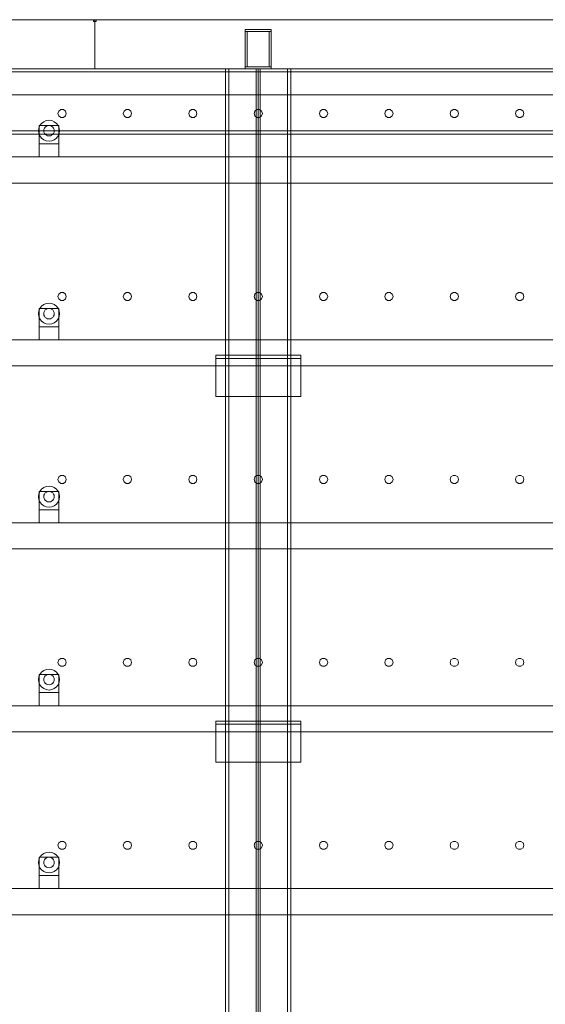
# Model space of a CAD drawing. Header units: millimetres. Extents: x -4738 to 65662, y -68080 to 6847.
# Tile 1051 of 1056: x 52096 to 52900, y 1493 to 3000. Entities that reach past the tile are written whole.
import ezdxf

# ---------------------------------------------------------------- set-up
doc = ezdxf.new("R2010")
doc.units = ezdxf.units.MM
doc.layers.add('lateral_secador', color=7, linetype='Continuous', lineweight=0)

msp = doc.modelspace()

# ---------------------------------------------------------------- linework, layer by layer
at = {"layer": 'lateral_secador'}
for p, q in [((51211.134, 3000), (52211.134, 3000)), ((52209.134, 3000), (52213.134, 3000)), ((52209.134, 3000), (52209.134, 2997)), ((52211.134, 2925), (52211.134, 3000)), ((52211.134, 3000), (53211.134, 3000)), ((52213.134, 2997), (52213.134, 3000)), ((52209.134, 2997), (52213.134, 2997)), ((52441.134, 2985), (52481.134, 2985)), ((52441.134, 2985), (52441.134, 2982)), ((52481.134, 2982), (52481.134, 2985)), ((52441.134, 2982), (52481.134, 2982)), ((52441.134, 2982), (52444.134, 2982)), ((52441.134, 2982), (52441.134, 2928)), ((52444.134, 2928), (52444.134, 2982)), ((52478.134, 2982), (52481.134, 2982)), ((52478.134, 2982), (52478.134, 2928)), ((52481.134, 2928), (52481.134, 2982)), ((40461.134, 2925), (60461.134, 2925)), ((51211.134, 2925), (52211.134, 2925)), ((51461.134, 2925), (52461.134, 2925)), ((52211.134, 2925), (53211.134, 2925)), ((52411.134, 2925), (52511.134, 2925)), ((52411.134, 2925), (52411.134, 20)), ((52411.134, 2925), (52416.134, 2925)), ((52416.134, 20), (52416.134, 2925)), ((52441.134, 2928), (52481.134, 2928)), ((52441.134, 2928), (52441.134, 2925)), ((52441.134, 2928), (52444.134, 2928)), ((52441.134, 2925), (52481.134, 2925)), ((52458.134, 2925), (52464.134, 2925)), ((52458.134, 2925), (52458.134, 60)), ((52461.134, 0), (52461.134, 2925)), ((52461.134, 2925), (53461.134, 2925)), ((52464.134, 60), (52464.134, 2925)), ((52478.134, 2928), (52481.134, 2928)), ((52481.134, 2925), (52481.134, 2928)), ((52506.134, 2925), (52511.134, 2925)), ((52506.134, 2925), (52506.134, 20)), ((52511.134, 20), (52511.134, 2925)), ((40461.134, 2920), (60461.134, 2920)), ((40461.134, 2885), (60461.134, 2885)), ((52155.997, 2860.082), (52154.784, 2856.35)), ((52154.784, 2856.35), (52155.997, 2852.618)), ((52159.172, 2862.389), (52155.997, 2860.082)), ((52155.997, 2852.618), (52159.172, 2850.311)), ((52163.096, 2862.389), (52159.172, 2862.389)), ((52159.172, 2850.311), (52163.096, 2850.311)), ((52166.271, 2860.082), (52163.096, 2862.389)), ((52163.096, 2850.311), (52166.271, 2852.618)), ((52167.484, 2856.35), (52166.271, 2860.082)), ((52166.271, 2852.618), (52167.484, 2856.35)), ((52255.997, 2860.082), (52254.784, 2856.35)), ((52254.784, 2856.35), (52255.997, 2852.618)), ((52259.172, 2862.389), (52255.997, 2860.082)), ((52255.997, 2852.618), (52259.172, 2850.311)), ((52263.096, 2862.389), (52259.172, 2862.389)), ((52259.172, 2850.311), (52263.096, 2850.311)), ((52266.271, 2860.082), (52263.096, 2862.389)), ((52263.096, 2850.311), (52266.271, 2852.618)), ((52267.484, 2856.35), (52266.271, 2860.082)), ((52266.271, 2852.618), (52267.484, 2856.35)), ((52355.997, 2860.082), (52354.784, 2856.35)), ((52354.784, 2856.35), (52355.997, 2852.618)), ((52359.172, 2862.389), (52355.997, 2860.082)), ((52355.997, 2852.618), (52359.172, 2850.311)), ((52363.096, 2862.389), (52359.172, 2862.389)), ((52359.172, 2850.311), (52363.096, 2850.311)), ((52366.271, 2860.082), (52363.096, 2862.389)), ((52363.096, 2850.311), (52366.271, 2852.618)), ((52367.484, 2856.35), (52366.271, 2860.082)), ((52366.271, 2852.618), (52367.484, 2856.35)), ((52455.997, 2860.082), (52454.784, 2856.35)), ((52454.784, 2856.35), (52455.997, 2852.618)), ((52459.172, 2862.389), (52455.997, 2860.082)), ((52455.997, 2852.618), (52459.172, 2850.311)), ((52463.096, 2862.389), (52459.172, 2862.389)), ((52459.172, 2850.311), (52463.096, 2850.311)), ((52466.271, 2860.082), (52463.096, 2862.389)), ((52463.096, 2850.311), (52466.271, 2852.618)), ((52467.484, 2856.35), (52466.271, 2860.082)), ((52466.271, 2852.618), (52467.484, 2856.35)), ((52555.997, 2860.082), (52554.784, 2856.35)), ((52554.784, 2856.35), (52555.997, 2852.618)), ((52559.172, 2862.389), (52555.997, 2860.082)), ((52555.997, 2852.618), (52559.172, 2850.311)), ((52563.096, 2862.389), (52559.172, 2862.389)), ((52559.172, 2850.311), (52563.096, 2850.311)), ((52566.271, 2860.082), (52563.096, 2862.389)), ((52563.096, 2850.311), (52566.271, 2852.618)), ((52567.484, 2856.35), (52566.271, 2860.082)), ((52566.271, 2852.618), (52567.484, 2856.35)), ((52655.997, 2860.082), (52654.784, 2856.35)), ((52654.784, 2856.35), (52655.997, 2852.618)), ((52659.172, 2862.389), (52655.997, 2860.082)), ((52655.997, 2852.618), (52659.172, 2850.311)), ((52663.096, 2862.389), (52659.172, 2862.389)), ((52659.172, 2850.311), (52663.096, 2850.311)), ((52666.271, 2860.082), (52663.096, 2862.389)), ((52663.096, 2850.311), (52666.271, 2852.618)), ((52667.484, 2856.35), (52666.271, 2860.082)), ((52666.271, 2852.618), (52667.484, 2856.35)), ((52755.997, 2860.082), (52754.784, 2856.35)), ((52754.784, 2856.35), (52755.997, 2852.618)), ((52759.172, 2862.389), (52755.997, 2860.082)), ((52755.997, 2852.618), (52759.172, 2850.311)), ((52763.096, 2862.389), (52759.172, 2862.389)), ((52759.172, 2850.311), (52763.096, 2850.311)), ((52766.271, 2860.082), (52763.096, 2862.389)), ((52763.096, 2850.311), (52766.271, 2852.618)), ((52767.484, 2856.35), (52766.271, 2860.082)), ((52766.271, 2852.618), (52767.484, 2856.35)), ((52855.997, 2860.082), (52854.784, 2856.35)), ((52854.784, 2856.35), (52855.997, 2852.618)), ((52859.172, 2862.389), (52855.997, 2860.082)), ((52855.997, 2852.618), (52859.172, 2850.311)), ((52863.096, 2862.389), (52859.172, 2862.389)), ((52859.172, 2850.311), (52863.096, 2850.311)), ((52866.271, 2860.082), (52863.096, 2862.389)), ((52863.096, 2850.311), (52866.271, 2852.618)), ((52867.484, 2856.35), (52866.271, 2860.082)), ((52866.271, 2852.618), (52867.484, 2856.35)), ((52125.679, 2834.141), (52125.134, 2830)), ((52127.277, 2838), (52125.679, 2834.141)), ((52126.134, 2838), (52156.134, 2838)), ((52126.134, 2838), (52126.134, 2810)), ((52129.82, 2841.314), (52127.277, 2838)), ((52133.134, 2843.856), (52129.82, 2841.314)), ((52136.993, 2845.455), (52133.134, 2843.856)), ((52134.206, 2834), (52133.406, 2832.071)), ((52135.477, 2835.657), (52134.206, 2834)), ((52137.134, 2836.928), (52135.477, 2835.657)), ((52141.134, 2846), (52136.993, 2845.455)), ((52139.063, 2837.727), (52137.134, 2836.928)), ((52141.134, 2838), (52139.063, 2837.727)), ((52145.275, 2845.455), (52141.134, 2846)), ((52143.204, 2837.727), (52141.134, 2838)), ((52145.134, 2836.928), (52143.204, 2837.727)), ((52146.791, 2835.657), (52145.134, 2836.928)), ((52149.134, 2843.856), (52145.275, 2845.455)), ((52148.062, 2834), (52146.791, 2835.657)), ((52148.861, 2832.071), (52148.062, 2834)), ((52152.448, 2841.314), (52149.134, 2843.856)), ((52154.99, 2838), (52152.448, 2841.314)), ((52156.589, 2834.141), (52154.99, 2838)), ((52156.134, 2810), (52156.134, 2838)), ((52157.134, 2830), (52156.589, 2834.141)), ((40461.134, 2830), (60461.134, 2830)), ((40461.134, 2825), (60461.134, 2825)), ((52125.134, 2830), (52125.679, 2825.859)), ((52125.679, 2825.859), (52127.277, 2822)), ((52127.277, 2822), (52129.82, 2818.686)), ((52129.82, 2818.686), (52133.134, 2816.144)), ((52133.406, 2832.071), (52133.134, 2830)), ((52133.134, 2830), (52133.406, 2827.929)), ((52133.406, 2827.929), (52134.206, 2826)), ((52134.206, 2826), (52135.477, 2824.343)), ((52135.477, 2824.343), (52137.134, 2823.072)), ((52137.134, 2823.072), (52139.063, 2822.273)), ((52139.063, 2822.273), (52141.134, 2822)), ((52141.134, 2822), (52143.204, 2822.273)), ((52143.204, 2822.273), (52145.134, 2823.072)), ((52145.134, 2823.072), (52146.791, 2824.343)), ((52146.791, 2824.343), (52148.062, 2826)), ((52148.062, 2826), (52148.861, 2827.929)), ((52149.134, 2830), (52148.861, 2832.071)), ((52148.861, 2827.929), (52149.134, 2830)), ((52149.134, 2816.144), (52152.448, 2818.686)), ((52152.448, 2818.686), (52154.99, 2822)), ((52154.99, 2822), (52156.589, 2825.859)), ((52156.589, 2825.859), (52157.134, 2830)), ((52126.134, 2810), (52156.134, 2810)), ((52126.134, 2810), (52126.134, 2790)), ((52133.134, 2816.144), (52136.993, 2814.545)), ((52136.993, 2814.545), (52141.134, 2814)), ((52141.134, 2814), (52145.275, 2814.545)), ((52145.275, 2814.545), (52149.134, 2816.144)), ((52156.134, 2790), (52156.134, 2810)), ((40811.134, 2790), (60111.134, 2790)), ((52126.134, 2790), (52156.134, 2790)), ((40811.134, 2750), (60111.134, 2750)), ((52155.997, 2580.082), (52154.784, 2576.35)), ((52159.172, 2582.389), (52155.997, 2580.082)), ((52163.096, 2582.389), (52159.172, 2582.389)), ((52166.271, 2580.082), (52163.096, 2582.389)), ((52167.484, 2576.35), (52166.271, 2580.082)), ((52255.997, 2580.082), (52254.784, 2576.35)), ((52259.172, 2582.389), (52255.997, 2580.082)), ((52263.096, 2582.389), (52259.172, 2582.389)), ((52266.271, 2580.082), (52263.096, 2582.389)), ((52267.484, 2576.35), (52266.271, 2580.082)), ((52355.997, 2580.082), (52354.784, 2576.35)), ((52359.172, 2582.389), (52355.997, 2580.082)), ((52363.096, 2582.389), (52359.172, 2582.389)), ((52366.271, 2580.082), (52363.096, 2582.389)), ((52367.484, 2576.35), (52366.271, 2580.082)), ((52455.997, 2580.082), (52454.784, 2576.35)), ((52459.172, 2582.389), (52455.997, 2580.082)), ((52463.096, 2582.389), (52459.172, 2582.389)), ((52466.271, 2580.082), (52463.096, 2582.389)), ((52467.484, 2576.35), (52466.271, 2580.082)), ((52555.997, 2580.082), (52554.784, 2576.35)), ((52559.172, 2582.389), (52555.997, 2580.082)), ((52563.096, 2582.389), (52559.172, 2582.389)), ((52566.271, 2580.082), (52563.096, 2582.389)), ((52567.484, 2576.35), (52566.271, 2580.082)), ((52655.997, 2580.082), (52654.784, 2576.35)), ((52659.172, 2582.389), (52655.997, 2580.082)), ((52663.096, 2582.389), (52659.172, 2582.389)), ((52666.271, 2580.082), (52663.096, 2582.389)), ((52667.484, 2576.35), (52666.271, 2580.082)), ((52755.997, 2580.082), (52754.784, 2576.35)), ((52759.172, 2582.389), (52755.997, 2580.082)), ((52763.096, 2582.389), (52759.172, 2582.389)), ((52766.271, 2580.082), (52763.096, 2582.389)), ((52767.484, 2576.35), (52766.271, 2580.082)), ((52855.997, 2580.082), (52854.784, 2576.35)), ((52859.172, 2582.389), (52855.997, 2580.082)), ((52863.096, 2582.389), (52859.172, 2582.389)), ((52866.271, 2580.082), (52863.096, 2582.389)), ((52867.484, 2576.35), (52866.271, 2580.082)), ((52133.134, 2563.856), (52129.82, 2561.314)), ((52136.993, 2565.455), (52133.134, 2563.856)), ((52141.134, 2566), (52136.993, 2565.455)), ((52145.275, 2565.455), (52141.134, 2566)), ((52149.134, 2563.856), (52145.275, 2565.455)), ((52152.448, 2561.314), (52149.134, 2563.856)), ((52154.784, 2576.35), (52155.997, 2572.618)), ((52155.997, 2572.618), (52159.172, 2570.311)), ((52159.172, 2570.311), (52163.096, 2570.311)), ((52163.096, 2570.311), (52166.271, 2572.618)), ((52166.271, 2572.618), (52167.484, 2576.35)), ((52254.784, 2576.35), (52255.997, 2572.618)), ((52255.997, 2572.618), (52259.172, 2570.311)), ((52259.172, 2570.311), (52263.096, 2570.311)), ((52263.096, 2570.311), (52266.271, 2572.618)), ((52266.271, 2572.618), (52267.484, 2576.35)), ((52354.784, 2576.35), (52355.997, 2572.618)), ((52355.997, 2572.618), (52359.172, 2570.311)), ((52359.172, 2570.311), (52363.096, 2570.311)), ((52363.096, 2570.311), (52366.271, 2572.618)), ((52366.271, 2572.618), (52367.484, 2576.35)), ((52454.784, 2576.35), (52455.997, 2572.618)), ((52455.997, 2572.618), (52459.172, 2570.311)), ((52459.172, 2570.311), (52463.096, 2570.311)), ((52463.096, 2570.311), (52466.271, 2572.618)), ((52466.271, 2572.618), (52467.484, 2576.35)), ((52554.784, 2576.35), (52555.997, 2572.618)), ((52555.997, 2572.618), (52559.172, 2570.311)), ((52559.172, 2570.311), (52563.096, 2570.311)), ((52563.096, 2570.311), (52566.271, 2572.618)), ((52566.271, 2572.618), (52567.484, 2576.35)), ((52654.784, 2576.35), (52655.997, 2572.618)), ((52655.997, 2572.618), (52659.172, 2570.311)), ((52659.172, 2570.311), (52663.096, 2570.311)), ((52663.096, 2570.311), (52666.271, 2572.618)), ((52666.271, 2572.618), (52667.484, 2576.35)), ((52754.784, 2576.35), (52755.997, 2572.618)), ((52755.997, 2572.618), (52759.172, 2570.311)), ((52759.172, 2570.311), (52763.096, 2570.311)), ((52763.096, 2570.311), (52766.271, 2572.618)), ((52766.271, 2572.618), (52767.484, 2576.35)), ((52854.784, 2576.35), (52855.997, 2572.618)), ((52855.997, 2572.618), (52859.172, 2570.311)), ((52859.172, 2570.311), (52863.096, 2570.311)), ((52863.096, 2570.311), (52866.271, 2572.618)), ((52866.271, 2572.618), (52867.484, 2576.35)), ((52125.679, 2554.141), (52125.134, 2550)), ((52125.134, 2550), (52125.679, 2545.859)), ((52127.277, 2558), (52125.679, 2554.141)), ((52126.134, 2558), (52156.134, 2558)), ((52126.134, 2558), (52126.134, 2530)), ((52129.82, 2561.314), (52127.277, 2558)), ((52133.406, 2552.071), (52133.134, 2550)), ((52133.134, 2550), (52133.406, 2547.929)), ((52134.206, 2554), (52133.406, 2552.071)), ((52133.406, 2547.929), (52134.206, 2546)), ((52135.477, 2555.657), (52134.206, 2554)), ((52137.134, 2556.928), (52135.477, 2555.657)), ((52139.063, 2557.727), (52137.134, 2556.928)), ((52141.134, 2558), (52139.063, 2557.727)), ((52143.204, 2557.727), (52141.134, 2558)), ((52145.134, 2556.928), (52143.204, 2557.727)), ((52146.791, 2555.657), (52145.134, 2556.928)), ((52148.062, 2554), (52146.791, 2555.657)), ((52148.861, 2552.071), (52148.062, 2554)), ((52148.062, 2546), (52148.861, 2547.929)), ((52149.134, 2550), (52148.861, 2552.071)), ((52148.861, 2547.929), (52149.134, 2550)), ((52154.99, 2558), (52152.448, 2561.314)), ((52156.589, 2554.141), (52154.99, 2558)), ((52156.134, 2530), (52156.134, 2558)), ((52157.134, 2550), (52156.589, 2554.141)), ((52156.589, 2545.859), (52157.134, 2550)), ((52125.679, 2545.859), (52127.277, 2542)), ((52127.277, 2542), (52129.82, 2538.686)), ((52129.82, 2538.686), (52133.134, 2536.144)), ((52133.134, 2536.144), (52136.993, 2534.545)), ((52134.206, 2546), (52135.477, 2544.343)), ((52135.477, 2544.343), (52137.134, 2543.072)), ((52136.993, 2534.545), (52141.134, 2534)), ((52137.134, 2543.072), (52139.063, 2542.273)), ((52139.063, 2542.273), (52141.134, 2542)), ((52141.134, 2542), (52143.204, 2542.273)), ((52141.134, 2534), (52145.275, 2534.545)), ((52143.204, 2542.273), (52145.134, 2543.072)), ((52145.134, 2543.072), (52146.791, 2544.343)), ((52145.275, 2534.545), (52149.134, 2536.144)), ((52146.791, 2544.343), (52148.062, 2546)), ((52149.134, 2536.144), (52152.448, 2538.686)), ((52152.448, 2538.686), (52154.99, 2542)), ((52154.99, 2542), (52156.589, 2545.859)), ((52126.134, 2530), (52156.134, 2530)), ((52126.134, 2530), (52126.134, 2510)), ((52156.134, 2510), (52156.134, 2530)), ((40811.134, 2510), (60111.134, 2510)), ((52126.134, 2510), (52156.134, 2510)), ((52396.134, 2486.5), (52526.134, 2486.5)), ((52396.134, 2486.5), (52396.134, 2423.5)), ((52396.134, 2486.5), (52396.134, 2481.5)), ((52396.134, 2481.5), (52526.134, 2481.5)), ((52526.134, 2423.5), (52526.134, 2486.5)), ((52526.134, 2481.5), (52526.134, 2486.5)), ((40811.134, 2470), (60111.134, 2470)), ((52396.134, 2423.5), (52526.134, 2423.5)), ((52155.997, 2300.082), (52154.784, 2296.35)), ((52154.784, 2296.35), (52155.997, 2292.618)), ((52159.172, 2302.389), (52155.997, 2300.082)), ((52155.997, 2292.618), (52159.172, 2290.311)), ((52163.096, 2302.389), (52159.172, 2302.389)), ((52166.271, 2300.082), (52163.096, 2302.389)), ((52163.096, 2290.311), (52166.271, 2292.618)), ((52167.484, 2296.35), (52166.271, 2300.082)), ((52166.271, 2292.618), (52167.484, 2296.35)), ((52255.997, 2300.082), (52254.784, 2296.35)), ((52254.784, 2296.35), (52255.997, 2292.618)), ((52259.172, 2302.389), (52255.997, 2300.082)), ((52255.997, 2292.618), (52259.172, 2290.311)), ((52263.096, 2302.389), (52259.172, 2302.389)), ((52266.271, 2300.082), (52263.096, 2302.389)), ((52263.096, 2290.311), (52266.271, 2292.618)), ((52267.484, 2296.35), (52266.271, 2300.082)), ((52266.271, 2292.618), (52267.484, 2296.35)), ((52355.997, 2300.082), (52354.784, 2296.35)), ((52354.784, 2296.35), (52355.997, 2292.618)), ((52359.172, 2302.389), (52355.997, 2300.082)), ((52355.997, 2292.618), (52359.172, 2290.311)), ((52363.096, 2302.389), (52359.172, 2302.389)), ((52366.271, 2300.082), (52363.096, 2302.389)), ((52363.096, 2290.311), (52366.271, 2292.618)), ((52367.484, 2296.35), (52366.271, 2300.082)), ((52366.271, 2292.618), (52367.484, 2296.35)), ((52455.997, 2300.082), (52454.784, 2296.35)), ((52454.784, 2296.35), (52455.997, 2292.618)), ((52459.172, 2302.389), (52455.997, 2300.082)), ((52455.997, 2292.618), (52459.172, 2290.311)), ((52463.096, 2302.389), (52459.172, 2302.389)), ((52466.271, 2300.082), (52463.096, 2302.389)), ((52463.096, 2290.311), (52466.271, 2292.618)), ((52467.484, 2296.35), (52466.271, 2300.082)), ((52466.271, 2292.618), (52467.484, 2296.35)), ((52555.997, 2300.082), (52554.784, 2296.35)), ((52554.784, 2296.35), (52555.997, 2292.618)), ((52559.172, 2302.389), (52555.997, 2300.082)), ((52555.997, 2292.618), (52559.172, 2290.311)), ((52563.096, 2302.389), (52559.172, 2302.389)), ((52566.271, 2300.082), (52563.096, 2302.389)), ((52563.096, 2290.311), (52566.271, 2292.618)), ((52567.484, 2296.35), (52566.271, 2300.082)), ((52566.271, 2292.618), (52567.484, 2296.35)), ((52655.997, 2300.082), (52654.784, 2296.35)), ((52654.784, 2296.35), (52655.997, 2292.618)), ((52659.172, 2302.389), (52655.997, 2300.082)), ((52655.997, 2292.618), (52659.172, 2290.311)), ((52663.096, 2302.389), (52659.172, 2302.389)), ((52666.271, 2300.082), (52663.096, 2302.389)), ((52663.096, 2290.311), (52666.271, 2292.618)), ((52667.484, 2296.35), (52666.271, 2300.082)), ((52666.271, 2292.618), (52667.484, 2296.35)), ((52755.997, 2300.082), (52754.784, 2296.35)), ((52754.784, 2296.35), (52755.997, 2292.618)), ((52759.172, 2302.389), (52755.997, 2300.082)), ((52755.997, 2292.618), (52759.172, 2290.311)), ((52763.096, 2302.389), (52759.172, 2302.389)), ((52766.271, 2300.082), (52763.096, 2302.389)), ((52763.096, 2290.311), (52766.271, 2292.618)), ((52767.484, 2296.35), (52766.271, 2300.082)), ((52766.271, 2292.618), (52767.484, 2296.35)), ((52855.997, 2300.082), (52854.784, 2296.35)), ((52854.784, 2296.35), (52855.997, 2292.618)), ((52859.172, 2302.389), (52855.997, 2300.082)), ((52855.997, 2292.618), (52859.172, 2290.311)), ((52863.096, 2302.389), (52859.172, 2302.389)), ((52866.271, 2300.082), (52863.096, 2302.389)), ((52863.096, 2290.311), (52866.271, 2292.618)), ((52867.484, 2296.35), (52866.271, 2300.082)), ((52866.271, 2292.618), (52867.484, 2296.35)), ((52127.277, 2278), (52125.679, 2274.141)), ((52126.134, 2278), (52156.134, 2278)), ((52126.134, 2278), (52126.134, 2250)), ((52129.82, 2281.314), (52127.277, 2278)), ((52133.134, 2283.856), (52129.82, 2281.314)), ((52136.993, 2285.455), (52133.134, 2283.856)), ((52135.477, 2275.657), (52134.206, 2274)), ((52137.134, 2276.928), (52135.477, 2275.657)), ((52141.134, 2286), (52136.993, 2285.455)), ((52139.063, 2277.727), (52137.134, 2276.928)), ((52141.134, 2278), (52139.063, 2277.727)), ((52145.275, 2285.455), (52141.134, 2286)), ((52143.204, 2277.727), (52141.134, 2278)), ((52145.134, 2276.928), (52143.204, 2277.727)), ((52146.791, 2275.657), (52145.134, 2276.928)), ((52149.134, 2283.856), (52145.275, 2285.455)), ((52148.062, 2274), (52146.791, 2275.657)), ((52152.448, 2281.314), (52149.134, 2283.856)), ((52154.99, 2278), (52152.448, 2281.314)), ((52156.589, 2274.141), (52154.99, 2278)), ((52156.134, 2250), (52156.134, 2278)), ((52159.172, 2290.311), (52163.096, 2290.311)), ((52259.172, 2290.311), (52263.096, 2290.311)), ((52359.172, 2290.311), (52363.096, 2290.311)), ((52459.172, 2290.311), (52463.096, 2290.311)), ((52559.172, 2290.311), (52563.096, 2290.311)), ((52659.172, 2290.311), (52663.096, 2290.311)), ((52759.172, 2290.311), (52763.096, 2290.311)), ((52859.172, 2290.311), (52863.096, 2290.311)), ((52125.679, 2274.141), (52125.134, 2270)), ((52125.134, 2270), (52125.679, 2265.859)), ((52125.679, 2265.859), (52127.277, 2262)), ((52127.277, 2262), (52129.82, 2258.686)), ((52133.406, 2272.071), (52133.134, 2270)), ((52133.134, 2270), (52133.406, 2267.929)), ((52134.206, 2274), (52133.406, 2272.071)), ((52133.406, 2267.929), (52134.206, 2266)), ((52134.206, 2266), (52135.477, 2264.343)), ((52135.477, 2264.343), (52137.134, 2263.072)), ((52137.134, 2263.072), (52139.063, 2262.273)), ((52139.063, 2262.273), (52141.134, 2262)), ((52141.134, 2262), (52143.204, 2262.273)), ((52143.204, 2262.273), (52145.134, 2263.072)), ((52145.134, 2263.072), (52146.791, 2264.343)), ((52146.791, 2264.343), (52148.062, 2266)), ((52148.861, 2272.071), (52148.062, 2274)), ((52148.062, 2266), (52148.861, 2267.929)), ((52149.134, 2270), (52148.861, 2272.071)), ((52148.861, 2267.929), (52149.134, 2270)), ((52152.448, 2258.686), (52154.99, 2262)), ((52154.99, 2262), (52156.589, 2265.859)), ((52157.134, 2270), (52156.589, 2274.141)), ((52156.589, 2265.859), (52157.134, 2270)), ((52126.134, 2250), (52156.134, 2250)), ((52126.134, 2250), (52126.134, 2230)), ((52129.82, 2258.686), (52133.134, 2256.144)), ((52133.134, 2256.144), (52136.993, 2254.545)), ((52136.993, 2254.545), (52141.134, 2254)), ((52141.134, 2254), (52145.275, 2254.545)), ((52145.275, 2254.545), (52149.134, 2256.144)), ((52149.134, 2256.144), (52152.448, 2258.686)), ((52156.134, 2230), (52156.134, 2250)), ((40811.134, 2230), (60111.134, 2230)), ((52126.134, 2230), (52156.134, 2230)), ((40811.134, 2190), (60111.134, 2190)), ((52155.997, 2020.082), (52154.784, 2016.35)), ((52159.172, 2022.389), (52155.997, 2020.082)), ((52163.096, 2022.389), (52159.172, 2022.389)), ((52166.271, 2020.082), (52163.096, 2022.389)), ((52167.484, 2016.35), (52166.271, 2020.082)), ((52255.997, 2020.082), (52254.784, 2016.35)), ((52259.172, 2022.389), (52255.997, 2020.082)), ((52263.096, 2022.389), (52259.172, 2022.389)), ((52266.271, 2020.082), (52263.096, 2022.389)), ((52267.484, 2016.35), (52266.271, 2020.082)), ((52355.997, 2020.082), (52354.784, 2016.35)), ((52359.172, 2022.389), (52355.997, 2020.082)), ((52363.096, 2022.389), (52359.172, 2022.389)), ((52366.271, 2020.082), (52363.096, 2022.389)), ((52367.484, 2016.35), (52366.271, 2020.082)), ((52455.997, 2020.082), (52454.784, 2016.35)), ((52459.172, 2022.389), (52455.997, 2020.082)), ((52463.096, 2022.389), (52459.172, 2022.389)), ((52466.271, 2020.082), (52463.096, 2022.389)), ((52467.484, 2016.35), (52466.271, 2020.082)), ((52555.997, 2020.082), (52554.784, 2016.35)), ((52559.172, 2022.389), (52555.997, 2020.082)), ((52563.096, 2022.389), (52559.172, 2022.389)), ((52566.271, 2020.082), (52563.096, 2022.389)), ((52567.484, 2016.35), (52566.271, 2020.082)), ((52655.997, 2020.082), (52654.784, 2016.35)), ((52659.172, 2022.389), (52655.997, 2020.082)), ((52663.096, 2022.389), (52659.172, 2022.389)), ((52666.271, 2020.082), (52663.096, 2022.389)), ((52667.484, 2016.35), (52666.271, 2020.082)), ((52755.997, 2020.082), (52754.784, 2016.35)), ((52759.172, 2022.389), (52755.997, 2020.082)), ((52763.096, 2022.389), (52759.172, 2022.389)), ((52766.271, 2020.082), (52763.096, 2022.389)), ((52767.484, 2016.35), (52766.271, 2020.082)), ((52855.997, 2020.082), (52854.784, 2016.35)), ((52859.172, 2022.389), (52855.997, 2020.082)), ((52863.096, 2022.389), (52859.172, 2022.389)), ((52866.271, 2020.082), (52863.096, 2022.389)), ((52867.484, 2016.35), (52866.271, 2020.082)), ((52136.993, 2005.455), (52133.134, 2003.856)), ((52141.134, 2006), (52136.993, 2005.455)), ((52145.275, 2005.455), (52141.134, 2006)), ((52149.134, 2003.856), (52145.275, 2005.455)), ((52154.784, 2016.35), (52155.997, 2012.618)), ((52155.997, 2012.618), (52159.172, 2010.311)), ((52159.172, 2010.311), (52163.096, 2010.311)), ((52163.096, 2010.311), (52166.271, 2012.618)), ((52166.271, 2012.618), (52167.484, 2016.35)), ((52254.784, 2016.35), (52255.997, 2012.618)), ((52255.997, 2012.618), (52259.172, 2010.311)), ((52259.172, 2010.311), (52263.096, 2010.311)), ((52263.096, 2010.311), (52266.271, 2012.618)), ((52266.271, 2012.618), (52267.484, 2016.35)), ((52354.784, 2016.35), (52355.997, 2012.618)), ((52355.997, 2012.618), (52359.172, 2010.311)), ((52359.172, 2010.311), (52363.096, 2010.311)), ((52363.096, 2010.311), (52366.271, 2012.618)), ((52366.271, 2012.618), (52367.484, 2016.35)), ((52454.784, 2016.35), (52455.997, 2012.618)), ((52455.997, 2012.618), (52459.172, 2010.311)), ((52459.172, 2010.311), (52463.096, 2010.311)), ((52463.096, 2010.311), (52466.271, 2012.618)), ((52466.271, 2012.618), (52467.484, 2016.35)), ((52554.784, 2016.35), (52555.997, 2012.618)), ((52555.997, 2012.618), (52559.172, 2010.311)), ((52559.172, 2010.311), (52563.096, 2010.311)), ((52563.096, 2010.311), (52566.271, 2012.618)), ((52566.271, 2012.618), (52567.484, 2016.35)), ((52654.784, 2016.35), (52655.997, 2012.618)), ((52655.997, 2012.618), (52659.172, 2010.311)), ((52659.172, 2010.311), (52663.096, 2010.311)), ((52663.096, 2010.311), (52666.271, 2012.618)), ((52666.271, 2012.618), (52667.484, 2016.35)), ((52754.784, 2016.35), (52755.997, 2012.618)), ((52755.997, 2012.618), (52759.172, 2010.311)), ((52759.172, 2010.311), (52763.096, 2010.311)), ((52763.096, 2010.311), (52766.271, 2012.618)), ((52766.271, 2012.618), (52767.484, 2016.35)), ((52854.784, 2016.35), (52855.997, 2012.618)), ((52855.997, 2012.618), (52859.172, 2010.311)), ((52859.172, 2010.311), (52863.096, 2010.311)), ((52863.096, 2010.311), (52866.271, 2012.618)), ((52866.271, 2012.618), (52867.484, 2016.35)), ((52125.679, 1994.141), (52125.134, 1990)), ((52125.134, 1990), (52125.679, 1985.859)), ((52127.277, 1998), (52125.679, 1994.141)), ((52126.134, 1998), (52156.134, 1998)), ((52126.134, 1998), (52126.134, 1970)), ((52129.82, 2001.314), (52127.277, 1998)), ((52133.134, 2003.856), (52129.82, 2001.314)), ((52133.406, 1992.071), (52133.134, 1990)), ((52133.134, 1990), (52133.406, 1987.929)), ((52134.206, 1994), (52133.406, 1992.071)), ((52135.477, 1995.657), (52134.206, 1994)), ((52137.134, 1996.928), (52135.477, 1995.657)), ((52139.063, 1997.727), (52137.134, 1996.928)), ((52141.134, 1998), (52139.063, 1997.727)), ((52143.204, 1997.727), (52141.134, 1998)), ((52145.134, 1996.928), (52143.204, 1997.727)), ((52146.791, 1995.657), (52145.134, 1996.928)), ((52148.062, 1994), (52146.791, 1995.657)), ((52148.861, 1992.071), (52148.062, 1994)), ((52149.134, 1990), (52148.861, 1992.071)), ((52148.861, 1987.929), (52149.134, 1990)), ((52152.448, 2001.314), (52149.134, 2003.856)), ((52154.99, 1998), (52152.448, 2001.314)), ((52156.589, 1994.141), (52154.99, 1998)), ((52156.134, 1970), (52156.134, 1998)), ((52157.134, 1990), (52156.589, 1994.141)), ((52156.589, 1985.859), (52157.134, 1990)), ((52125.679, 1985.859), (52127.277, 1982)), ((52127.277, 1982), (52129.82, 1978.686)), ((52129.82, 1978.686), (52133.134, 1976.144)), ((52133.134, 1976.144), (52136.993, 1974.545)), ((52133.406, 1987.929), (52134.206, 1986)), ((52134.206, 1986), (52135.477, 1984.343)), ((52135.477, 1984.343), (52137.134, 1983.072)), ((52136.993, 1974.545), (52141.134, 1974)), ((52137.134, 1983.072), (52139.063, 1982.273)), ((52139.063, 1982.273), (52141.134, 1982)), ((52141.134, 1982), (52143.204, 1982.273)), ((52141.134, 1974), (52145.275, 1974.545)), ((52143.204, 1982.273), (52145.134, 1983.072)), ((52145.134, 1983.072), (52146.791, 1984.343)), ((52145.275, 1974.545), (52149.134, 1976.144)), ((52146.791, 1984.343), (52148.062, 1986)), ((52148.062, 1986), (52148.861, 1987.929)), ((52149.134, 1976.144), (52152.448, 1978.686)), ((52152.448, 1978.686), (52154.99, 1982)), ((52154.99, 1982), (52156.589, 1985.859)), ((52126.134, 1970), (52156.134, 1970)), ((52126.134, 1970), (52126.134, 1950)), ((52156.134, 1950), (52156.134, 1970)), ((40811.134, 1950), (60111.134, 1950)), ((52126.134, 1950), (52156.134, 1950)), ((52396.134, 1926.5), (52526.134, 1926.5)), ((52396.134, 1926.5), (52396.134, 1863.5)), ((52396.134, 1926.5), (52396.134, 1921.5)), ((52396.134, 1921.5), (52526.134, 1921.5)), ((52526.134, 1863.5), (52526.134, 1926.5)), ((52526.134, 1921.5), (52526.134, 1926.5)), ((40811.134, 1910), (60111.134, 1910)), ((52396.134, 1863.5), (52526.134, 1863.5)), ((52155.997, 1740.082), (52154.784, 1736.35)), ((52154.784, 1736.35), (52155.997, 1732.618)), ((52159.172, 1742.389), (52155.997, 1740.082)), ((52163.096, 1742.389), (52159.172, 1742.389)), ((52166.271, 1740.082), (52163.096, 1742.389)), ((52167.484, 1736.35), (52166.271, 1740.082)), ((52166.271, 1732.618), (52167.484, 1736.35)), ((52255.997, 1740.082), (52254.784, 1736.35)), ((52254.784, 1736.35), (52255.997, 1732.618)), ((52259.172, 1742.389), (52255.997, 1740.082)), ((52263.096, 1742.389), (52259.172, 1742.389)), ((52266.271, 1740.082), (52263.096, 1742.389)), ((52267.484, 1736.35), (52266.271, 1740.082)), ((52266.271, 1732.618), (52267.484, 1736.35)), ((52355.997, 1740.082), (52354.784, 1736.35)), ((52354.784, 1736.35), (52355.997, 1732.618)), ((52359.172, 1742.389), (52355.997, 1740.082)), ((52363.096, 1742.389), (52359.172, 1742.389)), ((52366.271, 1740.082), (52363.096, 1742.389)), ((52367.484, 1736.35), (52366.271, 1740.082)), ((52366.271, 1732.618), (52367.484, 1736.35)), ((52455.997, 1740.082), (52454.784, 1736.35)), ((52454.784, 1736.35), (52455.997, 1732.618)), ((52459.172, 1742.389), (52455.997, 1740.082)), ((52463.096, 1742.389), (52459.172, 1742.389)), ((52466.271, 1740.082), (52463.096, 1742.389)), ((52467.484, 1736.35), (52466.271, 1740.082)), ((52466.271, 1732.618), (52467.484, 1736.35)), ((52555.997, 1740.082), (52554.784, 1736.35)), ((52554.784, 1736.35), (52555.997, 1732.618)), ((52559.172, 1742.389), (52555.997, 1740.082)), ((52563.096, 1742.389), (52559.172, 1742.389)), ((52566.271, 1740.082), (52563.096, 1742.389)), ((52567.484, 1736.35), (52566.271, 1740.082)), ((52566.271, 1732.618), (52567.484, 1736.35)), ((52655.997, 1740.082), (52654.784, 1736.35)), ((52654.784, 1736.35), (52655.997, 1732.618)), ((52659.172, 1742.389), (52655.997, 1740.082)), ((52663.096, 1742.389), (52659.172, 1742.389)), ((52666.271, 1740.082), (52663.096, 1742.389)), ((52667.484, 1736.35), (52666.271, 1740.082)), ((52666.271, 1732.618), (52667.484, 1736.35)), ((52755.997, 1740.082), (52754.784, 1736.35)), ((52754.784, 1736.35), (52755.997, 1732.618)), ((52759.172, 1742.389), (52755.997, 1740.082)), ((52763.096, 1742.389), (52759.172, 1742.389)), ((52766.271, 1740.082), (52763.096, 1742.389)), ((52767.484, 1736.35), (52766.271, 1740.082)), ((52766.271, 1732.618), (52767.484, 1736.35)), ((52855.997, 1740.082), (52854.784, 1736.35)), ((52854.784, 1736.35), (52855.997, 1732.618)), ((52859.172, 1742.389), (52855.997, 1740.082)), ((52863.096, 1742.389), (52859.172, 1742.389)), ((52866.271, 1740.082), (52863.096, 1742.389)), ((52867.484, 1736.35), (52866.271, 1740.082)), ((52866.271, 1732.618), (52867.484, 1736.35)), ((52129.82, 1721.314), (52127.277, 1718)), ((52133.134, 1723.856), (52129.82, 1721.314)), ((52136.993, 1725.455), (52133.134, 1723.856)), ((52141.134, 1726), (52136.993, 1725.455)), ((52145.275, 1725.455), (52141.134, 1726)), ((52149.134, 1723.856), (52145.275, 1725.455)), ((52152.448, 1721.314), (52149.134, 1723.856)), ((52154.99, 1718), (52152.448, 1721.314)), ((52155.997, 1732.618), (52159.172, 1730.311)), ((52159.172, 1730.311), (52163.096, 1730.311)), ((52163.096, 1730.311), (52166.271, 1732.618)), ((52255.997, 1732.618), (52259.172, 1730.311)), ((52259.172, 1730.311), (52263.096, 1730.311)), ((52263.096, 1730.311), (52266.271, 1732.618)), ((52355.997, 1732.618), (52359.172, 1730.311)), ((52359.172, 1730.311), (52363.096, 1730.311)), ((52363.096, 1730.311), (52366.271, 1732.618)), ((52455.997, 1732.618), (52459.172, 1730.311)), ((52459.172, 1730.311), (52463.096, 1730.311)), ((52463.096, 1730.311), (52466.271, 1732.618)), ((52555.997, 1732.618), (52559.172, 1730.311)), ((52559.172, 1730.311), (52563.096, 1730.311)), ((52563.096, 1730.311), (52566.271, 1732.618)), ((52655.997, 1732.618), (52659.172, 1730.311)), ((52659.172, 1730.311), (52663.096, 1730.311)), ((52663.096, 1730.311), (52666.271, 1732.618)), ((52755.997, 1732.618), (52759.172, 1730.311)), ((52759.172, 1730.311), (52763.096, 1730.311)), ((52763.096, 1730.311), (52766.271, 1732.618)), ((52855.997, 1732.618), (52859.172, 1730.311)), ((52859.172, 1730.311), (52863.096, 1730.311)), ((52863.096, 1730.311), (52866.271, 1732.618)), ((52125.679, 1714.141), (52125.134, 1710)), ((52125.134, 1710), (52125.679, 1705.859)), ((52127.277, 1718), (52125.679, 1714.141)), ((52125.679, 1705.859), (52127.277, 1702)), ((52126.134, 1718), (52156.134, 1718)), ((52126.134, 1718), (52126.134, 1690)), ((52133.406, 1712.071), (52133.134, 1710)), ((52133.134, 1710), (52133.406, 1707.929)), ((52134.206, 1714), (52133.406, 1712.071)), ((52133.406, 1707.929), (52134.206, 1706)), ((52135.477, 1715.657), (52134.206, 1714)), ((52134.206, 1706), (52135.477, 1704.343)), ((52137.134, 1716.928), (52135.477, 1715.657)), ((52135.477, 1704.343), (52137.134, 1703.072)), ((52139.063, 1717.727), (52137.134, 1716.928)), ((52137.134, 1703.072), (52139.063, 1702.273)), ((52141.134, 1718), (52139.063, 1717.727)), ((52143.204, 1717.727), (52141.134, 1718)), ((52145.134, 1716.928), (52143.204, 1717.727)), ((52143.204, 1702.273), (52145.134, 1703.072)), ((52146.791, 1715.657), (52145.134, 1716.928)), ((52145.134, 1703.072), (52146.791, 1704.343)), ((52148.062, 1714), (52146.791, 1715.657)), ((52146.791, 1704.343), (52148.062, 1706)), ((52148.861, 1712.071), (52148.062, 1714)), ((52148.062, 1706), (52148.861, 1707.929)), ((52149.134, 1710), (52148.861, 1712.071)), ((52148.861, 1707.929), (52149.134, 1710)), ((52156.589, 1714.141), (52154.99, 1718)), ((52154.99, 1702), (52156.589, 1705.859)), ((52156.134, 1690), (52156.134, 1718)), ((52157.134, 1710), (52156.589, 1714.141)), ((52156.589, 1705.859), (52157.134, 1710)), ((52126.134, 1690), (52156.134, 1690)), ((52126.134, 1690), (52126.134, 1670)), ((52127.277, 1702), (52129.82, 1698.686)), ((52129.82, 1698.686), (52133.134, 1696.144)), ((52133.134, 1696.144), (52136.993, 1694.545)), ((52136.993, 1694.545), (52141.134, 1694)), ((52139.063, 1702.273), (52141.134, 1702)), ((52141.134, 1702), (52143.204, 1702.273)), ((52141.134, 1694), (52145.275, 1694.545)), ((52145.275, 1694.545), (52149.134, 1696.144)), ((52149.134, 1696.144), (52152.448, 1698.686)), ((52152.448, 1698.686), (52154.99, 1702)), ((52156.134, 1670), (52156.134, 1690)), ((40811.134, 1670), (60111.134, 1670)), ((52126.134, 1670), (52156.134, 1670)), ((40811.134, 1630), (60111.134, 1630))]:
    msp.add_line(p, q, dxfattribs=at)

doc.saveas('drawing.dxf')
